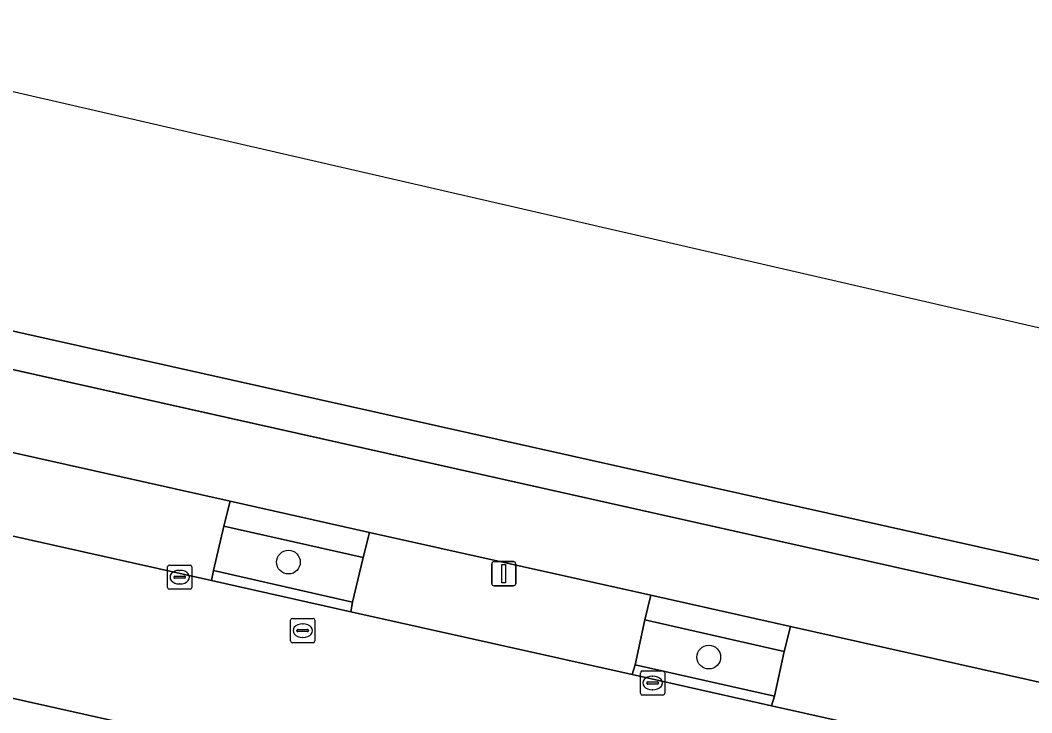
# Model space of a CAD drawing. Extents: x 161771 to 163125, y 382475 to 383179.
# Drawn here: x 162926.8 to 162968.51, y 382894.39 to 382922.95 of the extents above; entities that cross this region are included whole.
import ezdxf

# ---------------------------------------------------------------- set-up
doc = ezdxf.new("R2010")
doc.units = 0
for name, color, linetype in [('IMGEO_Boom', 7, 'Continuous'), ('IMGEO_Fietspad_gesloten', 7, 'Continuous'), ('IMGEO_Groenvoorziening', 7, 'Continuous'), ('IMGEO_Kolk', 7, 'Continuous'), ('IMGEO_Lichtmast', 7, 'Continuous'), ('IMGEO_Parkeervlak_open', 7, 'Continuous'), ('IMGEO_Rijbaan_lokaal_gesloten', 7, 'Continuous'), ('IMGEO_Rioolput', 7, 'Continuous'), ('IMGEO_Voetpad_open', 7, 'Continuous'), ('IMGEO_Waterloop', 7, 'Continuous')]:
    doc.layers.add(name, color=color, linetype=linetype)

msp = doc.modelspace()

# ---------------------------------------------------------------- linework, layer by layer
at = {"layer": 'IMGEO_Boom'}
for centre in [(162937.856, 382900.602), (162955.189, 382896.686)]:
    msp.add_circle(centre, 0.489, dxfattribs=at)
at = {"layer": 'IMGEO_Fietspad_gesloten'}
for points in [[(163078.832, 382874.349), (163074.368, 382875.36), (163063.024, 382878.031), (162982.112, 382896.093), (162862.311, 382922.904), (162786.206, 382939.932), (162692.17, 382961.036)], [(162804.398, 382932.442), (162845.301, 382923.283), (162851.076, 382921.99), (162862.057, 382919.531), (162886.172, 382914.137), (162909.43, 382908.935), (162935.452, 382903.114), (162941.201, 382901.829), (162952.795, 382899.236), (162958.564, 382897.945), (162970.349, 382895.309), (162981.504, 382892.814), (163046.532, 382878.242), (163076.926, 382871.431)]]:
    msp.add_lwpolyline(points, dxfattribs=at)
at = {"layer": 'IMGEO_Groenvoorziening'}
for points in [[(162934.763, 382900.252), (162940.502, 382898.954), (162940.933, 382900.792), (162935.192, 382902.087)], [(162952.155, 382896.371), (162957.895, 382895.075), (162958.294, 382896.911), (162952.554, 382898.218)]]:
    msp.add_lwpolyline(points, close=True, dxfattribs=at)
at = {"layer": 'IMGEO_Kolk'}
for p, q in [((162932.874, 382899.555), (162932.874, 382900.407)), ((162932.949, 382900.481), (162933.801, 382900.481)), ((162933.875, 382900.407), (162933.875, 382899.555)), ((162933.133, 382899.975), (162933.133, 382899.987)), ((162933.571, 382899.938), (162933.173, 382899.938)), ((162933.176, 382900.024), (162933.574, 382900.024)), ((162933.362, 382900.261), (162933.387, 382900.261)), ((162933.617, 382899.987), (162933.617, 382899.975)), ((162933.801, 382899.481), (162932.949, 382899.481)), ((162933.385, 382899.701), (162933.36, 382899.701)), ((162952.374, 382895.191), (162952.374, 382896.043)), ((162952.449, 382896.117), (162953.301, 382896.117)), ((162952.862, 382895.897), (162952.887, 382895.897)), ((162953.375, 382896.043), (162953.375, 382895.191)), ((162952.633, 382895.611), (162952.633, 382895.623)), ((162953.071, 382895.574), (162952.673, 382895.574)), ((162952.676, 382895.66), (162953.074, 382895.66)), ((162952.885, 382895.337), (162952.86, 382895.337)), ((162953.117, 382895.623), (162953.117, 382895.611)), ((162953.301, 382895.117), (162952.449, 382895.117))]:
    msp.add_line(p, q, dxfattribs=at)
for points in [[(162932.874, 382899.555), (162932.874, 382900.407)], [(162932.949, 382900.481), (162933.801, 382900.481)], [(162933.875, 382900.407), (162933.875, 382899.555)], [(162933.801, 382899.481), (162932.949, 382899.481)], [(162952.374, 382895.191), (162952.374, 382896.043)], [(162952.449, 382896.117), (162953.301, 382896.117)], [(162953.375, 382896.043), (162953.375, 382895.191)], [(162953.301, 382895.117), (162952.449, 382895.117)]]:
    msp.add_lwpolyline(points, dxfattribs=at)
for centre, radius, start, end in [((162932.951, 382900.405), 0.0765, 91.552, 178.448), ((162932.951, 382900.405), 0.0765, 91.552, 178.448), ((162933.799, 382900.405), 0.0765, 1.552, 88.448), ((162933.799, 382900.405), 0.0765, 1.552, 88.448), ((162933.173, 382899.984), 0.0403, 85.8775, 175.7526), ((162933.17, 382899.974), 0.0366, 178.938, 274.7102), ((162933.574, 382899.981), 0.043, 264.8664, 352.4533), ((162933.578, 382899.986), 0.0386, 1.7309, 96.639), ((162932.951, 382899.557), 0.0765, 181.552, 268.448), ((162932.951, 382899.557), 0.0765, 181.552, 268.448), ((162933.799, 382899.557), 0.0765, 271.552, 358.448), ((162933.799, 382899.557), 0.0765, 271.552, 358.448), ((162952.451, 382896.041), 0.0765, 91.552, 178.448), ((162952.451, 382896.041), 0.0765, 91.552, 178.448), ((162953.299, 382896.041), 0.0765, 1.552, 88.448), ((162953.299, 382896.041), 0.0765, 1.552, 88.448), ((162952.673, 382895.62), 0.0403, 85.8775, 175.7526), ((162952.67, 382895.61), 0.0366, 178.938, 274.7102), ((162953.074, 382895.617), 0.043, 264.8664, 352.4533), ((162953.078, 382895.622), 0.0386, 1.7309, 96.639), ((162952.451, 382895.193), 0.0765, 181.552, 268.448), ((162952.451, 382895.193), 0.0765, 181.552, 268.448), ((162953.299, 382895.193), 0.0765, 271.552, 358.448), ((162953.299, 382895.193), 0.0765, 271.552, 358.448)]:
    msp.add_arc(centre, radius, start, end, dxfattribs=at)
for centre, major_axis, ratio, start_param, end_param in [((162933.361, 382899.981), (-0.387, 0.002), 0.722429, 4.712389, 7.853982), ((162933.386, 382899.981), (-0.39, 0.002), 0.717154, 1.570796, 4.712389), ((162952.861, 382895.617), (-0.387, 0.002), 0.722429, 4.712389, 7.853982), ((162952.886, 382895.617), (-0.39, 0.002), 0.717154, 1.570796, 4.712389)]:
    msp.add_ellipse(centre, major_axis=major_axis, ratio=ratio, start_param=start_param, end_param=end_param, dxfattribs=at)
at = {"layer": 'IMGEO_Lichtmast'}
for p, q in [((162946.242, 382899.723), (162946.242, 382900.523)), ((162946.242, 382900.523), (162946.242, 382899.723)), ((162946.342, 382900.623), (162947.132, 382900.623)), ((162947.132, 382900.623), (162946.342, 382900.623)), ((162947.232, 382900.523), (162947.232, 382899.723)), ((162947.232, 382899.723), (162947.232, 382900.523)), ((162947.132, 382899.623), (162946.342, 382899.623)), ((162946.342, 382899.623), (162947.132, 382899.623))]:
    msp.add_line(p, q, dxfattribs=at)
msp.add_lwpolyline([(162946.662, 382900.498), (162946.812, 382900.498), (162946.812, 382899.748), (162946.662, 382899.748), (162946.662, 382900.498)], dxfattribs=at)
for centre, start, end in [((162946.342, 382900.523), 90, 180), ((162946.342, 382900.523), 90, 180), ((162947.132, 382900.523), 0, 90), ((162947.132, 382900.523), 360, 90), ((162946.342, 382899.723), 180, 270), ((162946.342, 382899.723), 180, 270), ((162947.132, 382899.723), 270, 0), ((162947.132, 382899.723), 270, 0)]:
    msp.add_arc(centre, 0.1, start, end, dxfattribs=at)
at = {"layer": 'IMGEO_Parkeervlak_open'}
for points in [[(162784.791, 382926.705), (162726.206, 382939.846), (162695.369, 382946.761), (162695.111, 382945.616), (162696.087, 382945.391), (162694.933, 382940.536), (162720.196, 382934.918), (162728.028, 382933.216), (162753.759, 382927.493), (162758.991, 382926.329), (162761.139, 382925.852), (162779.49, 382921.77), (162787.473, 382919.978), (162791.862, 382918.98), (162795.493, 382918.154), (162803.049, 382916.435), (162876.336, 382899.767), (162908.947, 382892.427), (162912.41, 382891.658), (162916.201, 382890.816), (162957.326, 382881.68), (162960.921, 382880.881), (162962.277, 382886.988), (162858.949, 382910.073)], [(162909.43, 382908.935), (162909.154, 382907.909), (162908.711, 382906.073), (162908.617, 382905.673), (162934.679, 382899.844), (162934.763, 382900.252), (162935.192, 382902.087), (162935.452, 382903.114)], [(162952.795, 382899.236), (162941.201, 382901.829), (162940.933, 382900.792), (162940.502, 382898.954), (162940.432, 382898.557), (162952.028, 382895.964), (162952.155, 382896.371), (162952.554, 382898.218)], [(162970.349, 382895.309), (162958.564, 382897.945), (162958.294, 382896.911), (162957.895, 382895.075), (162957.773, 382894.679), (162969.469, 382892.063), (162969.587, 382892.037), (162969.695, 382892.432), (162970.116, 382894.271)]]:
    msp.add_lwpolyline(points, close=True, dxfattribs=at)
at = {"layer": 'IMGEO_Rijbaan_lokaal_gesloten'}
for points in [[(162577.562, 382973.23), (162638.909, 382959.422), (162695.369, 382946.761), (162726.206, 382939.846), (162784.791, 382926.705), (162858.949, 382910.073), (162962.277, 382886.988), (162968.221, 382885.66), (163071.652, 382862.588)], [(163052.495, 382873.498), (163045.764, 382875.003), (162980.817, 382889.526), (162969.587, 382892.037), (162969.469, 382892.063), (162957.773, 382894.679), (162952.028, 382895.964), (162940.432, 382898.557), (162934.679, 382899.844), (162908.617, 382905.673), (162885.368, 382910.872), (162862.042, 382916.089), (162861.427, 382916.227), (162850.343, 382918.715), (162844.585, 382920.008), (162791.536, 382931.917)]]:
    msp.add_lwpolyline(points, dxfattribs=at)
at = {"layer": 'IMGEO_Rioolput'}
for p, q in [((162938.022, 382898.279), (162938.874, 382898.279)), ((162937.947, 382897.353), (162937.947, 382898.205)), ((162938.249, 382897.822), (162938.647, 382897.822)), ((162938.435, 382898.059), (162938.46, 382898.059)), ((162938.948, 382898.205), (162938.948, 382897.353)), ((162938.206, 382897.773), (162938.206, 382897.785)), ((162938.644, 382897.736), (162938.246, 382897.736)), ((162938.458, 382897.499), (162938.433, 382897.499)), ((162938.69, 382897.785), (162938.69, 382897.773)), ((162938.874, 382897.279), (162938.022, 382897.279))]:
    msp.add_line(p, q, dxfattribs=at)
for points in [[(162938.022, 382898.279), (162938.874, 382898.279)], [(162937.947, 382897.353), (162937.947, 382898.205)], [(162938.948, 382898.205), (162938.948, 382897.353)], [(162938.874, 382897.279), (162938.022, 382897.279)]]:
    msp.add_lwpolyline(points, dxfattribs=at)
for centre, radius, start, end in [((162938.024, 382898.203), 0.0765, 91.552, 178.448), ((162938.024, 382898.203), 0.0765, 91.552, 178.448), ((162938.872, 382898.203), 0.0765, 1.552, 88.448), ((162938.872, 382898.203), 0.0765, 1.552, 88.448), ((162938.246, 382897.782), 0.0403, 85.8775, 175.7526), ((162938.651, 382897.784), 0.0386, 1.7309, 96.639), ((162938.243, 382897.772), 0.0366, 178.938, 274.7102), ((162938.647, 382897.779), 0.043, 264.8664, 352.4533), ((162938.024, 382897.355), 0.0765, 181.552, 268.448), ((162938.024, 382897.355), 0.0765, 181.552, 268.448), ((162938.872, 382897.355), 0.0765, 271.552, 358.448), ((162938.872, 382897.355), 0.0765, 271.552, 358.448)]:
    msp.add_arc(centre, radius, start, end, dxfattribs=at)
for centre, major_axis, ratio, start_param, end_param in [((162938.434, 382897.779), (-0.387, 0.002), 0.722429, 4.712389, 7.853982), ((162938.459, 382897.779), (-0.39, 0.002), 0.717154, 1.570796, 4.712389)]:
    msp.add_ellipse(centre, major_axis=major_axis, ratio=ratio, start_param=start_param, end_param=end_param, dxfattribs=at)
at = {"layer": 'IMGEO_Voetpad_open'}
for points in [[(162602.3, 382982.823), (162528.992, 382999.263), (162413.931, 383025.005), (162330.921, 383043.712), (162316.154, 383047.05), (162315.791, 383045.55), (162330.507, 383042.225), (162412.703, 383023.699), (162692.17, 382961.036), (162786.206, 382939.932), (162862.311, 382922.904), (162982.112, 382896.093), (163063.024, 382878.031), (163074.368, 382875.36), (163078.832, 382874.349)], [(163081.514, 382876.037), (163079.44, 382876.495), (163079.046, 382876.582), (163078.939, 382876.124), (163066.889, 382878.818), (163063.344, 382879.609), (163063.337, 382879.55), (162982.36, 382897.639), (162862.598, 382924.42), (162602.3, 382982.823)]]:
    msp.add_lwpolyline(points, dxfattribs=at)
for points in [[(162935.452, 382903.114), (162935.192, 382902.087), (162940.933, 382900.792), (162941.201, 382901.829)], [(162934.763, 382900.252), (162934.679, 382899.844), (162940.432, 382898.557), (162940.502, 382898.954)], [(162952.795, 382899.236), (162952.554, 382898.218), (162958.294, 382896.911), (162958.564, 382897.945)], [(162952.155, 382896.371), (162952.028, 382895.964), (162957.773, 382894.679), (162957.895, 382895.075)]]:
    msp.add_lwpolyline(points, close=True, dxfattribs=at)
at = {"layer": 'IMGEO_Waterloop'}
for points in [[(163125.436, 382874.202), (162549.091, 383006.865)], [(162602.3, 382982.823), (162862.598, 382924.42), (162982.36, 382897.639)]]:
    msp.add_lwpolyline(points, dxfattribs=at)

doc.saveas('drawing.dxf')
